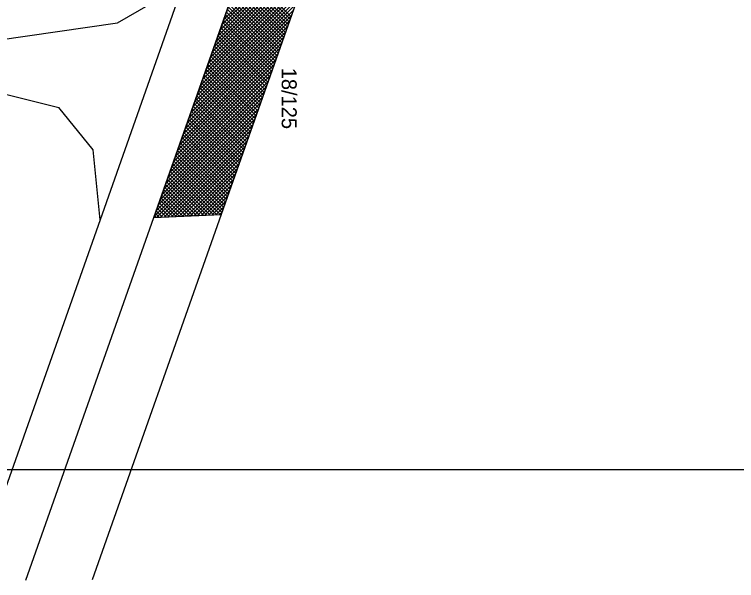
# Model space of a CAD drawing. Extents: x -565346 to -564154, y -1097386 to -1095620.
# Drawn here: x -564326.2 to -564268.5, y -1097385.8 to -1097340.5 of the extents above; entities that cross this region are included whole.
import ezdxf

# ---------------------------------------------------------------- set-up
doc = ezdxf.new("R2010")
doc.units = 0
for name, color, linetype in [('Vrstva 1', 7, 'Continuous'), ('Vrstva 13', 7, 'Continuous'), ('Vrstva 40', 7, 'Continuous'), ('Vrstva 41', 7, 'Continuous'), ('Vrstva 63', 7, 'Continuous')]:
    doc.layers.add(name, color=color, linetype=linetype)

msp = doc.modelspace()

# ---------------------------------------------------------------- linework, layer by layer
at = {"layer": 'Vrstva 1'}
for p, q in [((-564311.45, -1097334.45), (-564319.38, -1097356.9)), ((-564315.07, -1097356.72), (-564307.47, -1097335.19)), ((-564317.98, -1097341.16), (-564314.1, -1097338.89)), ((-564354.036, -1097346.298), (-564317.98, -1097341.16)), ((-564329.27, -1097346.3), (-564322.69, -1097347.91)), ((-564319.93, -1097351.31), (-564322.69, -1097347.91)), ((-564319.38, -1097356.9), (-564319.93, -1097351.31)), ((-564325.32, -1097385.752), (-564315.07, -1097356.72)), ((-564315.07, -1097356.72), (-564309.69, -1097356.49)), ((-564319.38, -1097356.9), (-564329.572, -1097385.774))]:
    msp.add_line(p, q, dxfattribs=at)
at = {"layer": 'Vrstva 13'}
for p, q in [((-564303.19, -1097338.08), (-564309.69, -1097356.49)), ((-564309.69, -1097356.49), (-564320.013, -1097385.726))]:
    msp.add_line(p, q, dxfattribs=at)
at = {"layer": 'Vrstva 41'}
for p, q in [((-564310.097, -1097342.632), (-564301.034, -1097333.568)), ((-564309.943, -1097342.195), (-564301.266, -1097333.518)), ((-564309.788, -1097341.757), (-564301.498, -1097333.468)), ((-564309.634, -1097341.32), (-564301.731, -1097333.417)), ((-564309.48, -1097340.883), (-564301.963, -1097333.367)), ((-564310.251, -1097343.069), (-564300.838, -1097333.656)), ((-564310.406, -1097343.506), (-564301.159, -1097334.26)), ((-564310.56, -1097343.943), (-564301.48, -1097334.864)), ((-564310.714, -1097344.38), (-564301.801, -1097335.467)), ((-564310.868, -1097344.817), (-564302.122, -1097336.071)), ((-564311.023, -1097345.255), (-564302.443, -1097336.675)), ((-564308.092, -1097336.951), (-564304.174, -1097340.868)), ((-564308.018, -1097336.742), (-564304.101, -1097340.659)), ((-564311.177, -1097345.692), (-564302.764, -1097337.279)), ((-564308.313, -1097337.578), (-564304.396, -1097341.495)), ((-564308.239, -1097337.369), (-564304.322, -1097341.286)), ((-564308.165, -1097337.16), (-564304.248, -1097341.077)), ((-564311.331, -1097346.129), (-564303.085, -1097337.883)), ((-564308.534, -1097338.205), (-564304.617, -1097342.122)), ((-564308.461, -1097337.996), (-564304.543, -1097341.913)), ((-564308.387, -1097337.787), (-564304.47, -1097341.704)), ((-564311.64, -1097347.003), (-564303.448, -1097338.812)), ((-564311.486, -1097346.566), (-564303.294, -1097338.374)), ((-564308.682, -1097338.623), (-564304.765, -1097342.54)), ((-564308.608, -1097338.414), (-564304.691, -1097342.331)), ((-564311.794, -1097347.44), (-564303.603, -1097339.249)), ((-564308.903, -1097339.25), (-564304.986, -1097343.167)), ((-564308.83, -1097339.041), (-564304.912, -1097342.958)), ((-564308.756, -1097338.832), (-564304.839, -1097342.749)), ((-564311.949, -1097347.878), (-564303.757, -1097339.686)), ((-564309.125, -1097339.878), (-564305.208, -1097343.795)), ((-564309.051, -1097339.669), (-564305.134, -1097343.586)), ((-564308.977, -1097339.459), (-564305.06, -1097343.377)), ((-564312.257, -1097348.752), (-564304.066, -1097340.56)), ((-564312.103, -1097348.315), (-564303.911, -1097340.123)), ((-564309.346, -1097340.505), (-564305.429, -1097344.422)), ((-564309.272, -1097340.296), (-564305.355, -1097344.213)), ((-564309.198, -1097340.087), (-564305.281, -1097344.004)), ((-564312.412, -1097349.189), (-564304.22, -1097340.998)), ((-564309.567, -1097341.132), (-564305.65, -1097345.049)), ((-564309.494, -1097340.923), (-564305.577, -1097344.84)), ((-564309.42, -1097340.714), (-564305.503, -1097344.631)), ((-564312.566, -1097349.626), (-564304.374, -1097341.435)), ((-564309.715, -1097341.55), (-564305.798, -1097345.467)), ((-564309.641, -1097341.341), (-564305.724, -1097345.258)), ((-564312.72, -1097350.063), (-564304.529, -1097341.872)), ((-564309.936, -1097342.177), (-564306.019, -1097346.094)), ((-564309.863, -1097341.968), (-564305.946, -1097345.885)), ((-564309.789, -1097341.759), (-564305.872, -1097345.676)), ((-564313.029, -1097350.938), (-564304.838, -1097342.746)), ((-564312.875, -1097350.501), (-564304.683, -1097342.309)), ((-564310.158, -1097342.804), (-564306.241, -1097346.721)), ((-564310.084, -1097342.595), (-564306.167, -1097346.512)), ((-564310.01, -1097342.386), (-564306.093, -1097346.303)), ((-564313.183, -1097351.375), (-564304.992, -1097343.184)), ((-564310.379, -1097343.431), (-564306.462, -1097347.348)), ((-564310.305, -1097343.222), (-564306.389, -1097347.139)), ((-564310.232, -1097343.013), (-564306.315, -1097346.93)), ((-564313.338, -1097351.812), (-564305.146, -1097343.621)), ((-564310.527, -1097343.849), (-564306.61, -1097347.766)), ((-564310.453, -1097343.64), (-564306.536, -1097347.557)), ((-564313.646, -1097352.686), (-564305.455, -1097344.495)), ((-564313.492, -1097352.249), (-564305.301, -1097344.058)), ((-564310.748, -1097344.477), (-564306.831, -1097348.393)), ((-564310.674, -1097344.268), (-564306.758, -1097348.184)), ((-564310.601, -1097344.059), (-564306.684, -1097347.975)), ((-564313.8, -1097353.123), (-564305.609, -1097344.932)), ((-564310.97, -1097345.104), (-564307.053, -1097349.021)), ((-564310.896, -1097344.895), (-564306.979, -1097348.812)), ((-564310.822, -1097344.686), (-564306.905, -1097348.602)), ((-564313.955, -1097353.561), (-564305.764, -1097345.37)), ((-564311.191, -1097345.731), (-564307.274, -1097349.648)), ((-564311.117, -1097345.522), (-564307.2, -1097349.439)), ((-564311.043, -1097345.313), (-564307.127, -1097349.23)), ((-564314.263, -1097354.435), (-564306.072, -1097346.244)), ((-564314.109, -1097353.998), (-564305.918, -1097345.807)), ((-564311.338, -1097346.149), (-564307.422, -1097350.066)), ((-564311.265, -1097345.94), (-564307.348, -1097349.857)), ((-564314.418, -1097354.872), (-564306.227, -1097346.681)), ((-564311.56, -1097346.776), (-564307.643, -1097350.693)), ((-564311.486, -1097346.567), (-564307.569, -1097350.484)), ((-564311.412, -1097346.358), (-564307.496, -1097350.275)), ((-564314.572, -1097355.309), (-564306.381, -1097347.118)), ((-564311.781, -1097347.403), (-564307.865, -1097351.32)), ((-564311.707, -1097347.194), (-564307.791, -1097351.111)), ((-564311.634, -1097346.985), (-564307.717, -1097350.902)), ((-564314.881, -1097356.184), (-564306.69, -1097347.993)), ((-564314.726, -1097355.746), (-564306.536, -1097347.556)), ((-564312.003, -1097348.03), (-564308.086, -1097351.947)), ((-564311.929, -1097347.821), (-564308.012, -1097351.738)), ((-564311.855, -1097347.612), (-564307.938, -1097351.529)), ((-564315.035, -1097356.621), (-564306.844, -1097348.43)), ((-564312.15, -1097348.449), (-564308.234, -1097352.365)), ((-564312.076, -1097348.24), (-564308.16, -1097352.156)), ((-564314.842, -1097356.71), (-564306.999, -1097348.867)), ((-564312.372, -1097349.076), (-564308.455, -1097352.992)), ((-564312.298, -1097348.867), (-564308.381, -1097352.783)), ((-564312.224, -1097348.658), (-564308.307, -1097352.574)), ((-564314.546, -1097356.698), (-564307.153, -1097349.304)), ((-564314.251, -1097356.685), (-564307.307, -1097349.742)), ((-564312.593, -1097349.703), (-564308.676, -1097353.619)), ((-564312.519, -1097349.494), (-564308.603, -1097353.41)), ((-564312.445, -1097349.285), (-564308.529, -1097353.201)), ((-564313.955, -1097356.672), (-564307.462, -1097350.179)), ((-564312.814, -1097350.33), (-564308.898, -1097354.246)), ((-564312.741, -1097350.121), (-564308.824, -1097354.037)), ((-564312.667, -1097349.912), (-564308.75, -1097353.828)), ((-564313.66, -1097356.66), (-564307.616, -1097350.616)), ((-564313.036, -1097350.957), (-564309.119, -1097354.874)), ((-564312.962, -1097350.748), (-564309.045, -1097354.665)), ((-564312.888, -1097350.539), (-564308.972, -1097354.456)), ((-564313.364, -1097356.647), (-564307.77, -1097351.053)), ((-564313.183, -1097351.375), (-564309.267, -1097355.292)), ((-564313.11, -1097351.166), (-564309.193, -1097355.083)), ((-564313.069, -1097356.634), (-564307.925, -1097351.491)), ((-564313.405, -1097352.002), (-564309.488, -1097355.919)), ((-564313.331, -1097351.793), (-564309.415, -1097355.71)), ((-564313.257, -1097351.584), (-564309.341, -1097355.501)), ((-564312.773, -1097356.622), (-564308.079, -1097351.928)), ((-564313.626, -1097352.63), (-564309.763, -1097356.493)), ((-564313.552, -1097352.421), (-564309.636, -1097356.337)), ((-564313.479, -1097352.211), (-564309.562, -1097356.128)), ((-564312.478, -1097356.609), (-564308.234, -1097352.365)), ((-564313.847, -1097353.257), (-564310.576, -1097356.528)), ((-564313.774, -1097353.048), (-564310.305, -1097356.516)), ((-564313.7, -1097352.839), (-564310.034, -1097356.505)), ((-564312.182, -1097356.597), (-564308.388, -1097352.802)), ((-564311.887, -1097356.584), (-564308.542, -1097353.239)), ((-564313.995, -1097353.675), (-564311.119, -1097356.551)), ((-564313.921, -1097353.466), (-564310.848, -1097356.539)), ((-564311.591, -1097356.571), (-564308.697, -1097353.677)), ((-564314.216, -1097354.302), (-564311.933, -1097356.586)), ((-564314.143, -1097354.093), (-564311.661, -1097356.574)), ((-564314.069, -1097353.884), (-564311.39, -1097356.563)), ((-564311.296, -1097356.559), (-564308.851, -1097354.114)), ((-564314.438, -1097354.929), (-564312.746, -1097356.621)), ((-564314.364, -1097354.72), (-564312.475, -1097356.609)), ((-564314.29, -1097354.511), (-564312.204, -1097356.597)), ((-564311, -1097356.546), (-564309.005, -1097354.551)), ((-564310.705, -1097356.533), (-564309.16, -1097354.988)), ((-564314.659, -1097355.556), (-564313.56, -1097356.655)), ((-564314.585, -1097355.347), (-564313.289, -1097356.644)), ((-564314.512, -1097355.138), (-564313.017, -1097356.632)), ((-564310.409, -1097356.521), (-564309.314, -1097355.425)), ((-564314.807, -1097355.974), (-564314.102, -1097356.679)), ((-564314.733, -1097355.765), (-564313.831, -1097356.667)), ((-564310.114, -1097356.508), (-564309.468, -1097355.863)), ((-564315.028, -1097356.601), (-564314.916, -1097356.713)), ((-564314.954, -1097356.392), (-564314.645, -1097356.702)), ((-564314.881, -1097356.183), (-564314.374, -1097356.69)), ((-564309.819, -1097356.495), (-564309.623, -1097356.3))]:
    msp.add_line(p, q, dxfattribs=at)
msp.add_lwpolyline([(-564300.817, -1097333.615), (-564307.383, -1097332.191), (-564307.47, -1097335.19), (-564315.07, -1097356.72), (-564309.69, -1097356.49), (-564303.19, -1097338.08)], close=True, dxfattribs=at)
at = {"layer": 'Vrstva 63'}
msp.add_line((-564154.77, -1097376.91), (-564456.36, -1097376.91), dxfattribs=at)

# ---------------------------------------------------------------- texts
at = {"layer": 'Vrstva 40'}
msp.add_text('18/125', height=1.2, rotation=270, dxfattribs=at).set_placement((-564304.85, -1097344.74))

doc.saveas('drawing.dxf')
